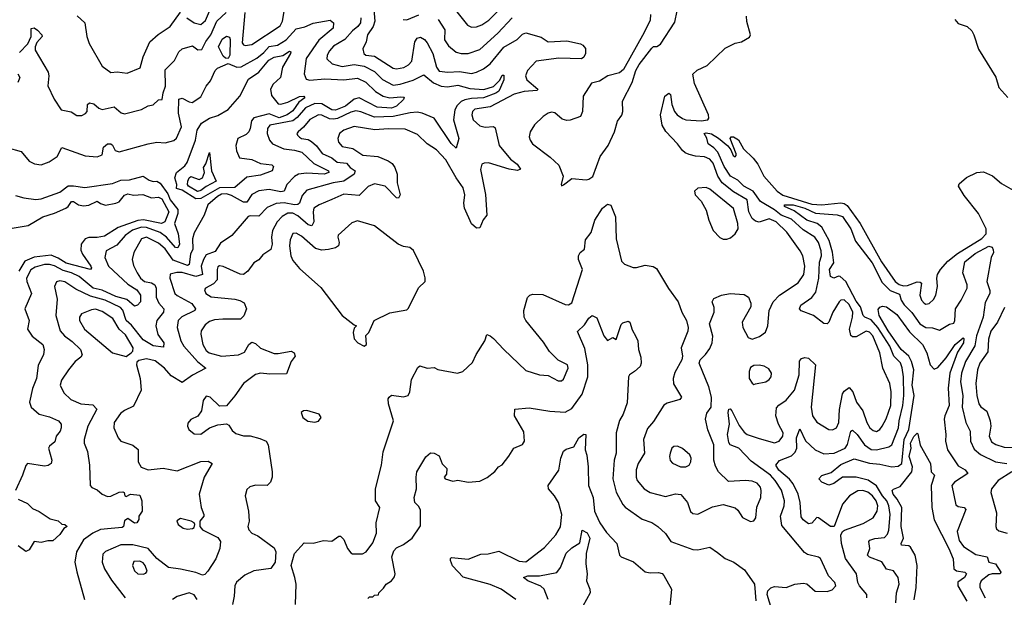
# Model space of a CAD drawing. Extents: x 1268547 to 1425625, y 515768 to 616754.
# Tile 461 of 507: x 1397960 to 1403747, y 575568 to 578964. Entities that reach past the tile are written whole.
import ezdxf

# ---------------------------------------------------------------- set-up
doc = ezdxf.new("R2010")
doc.units = 0

msp = doc.modelspace()

# ---------------------------------------------------------------- linework, layer by layer
at = {"layer": '0CON10XD'}
for points in [[(1397959.4, 578770.6), (1398007.4, 578822.6), (1398027.8, 578865), (1398027.5, 578912.5), (1398044, 578916), (1398065, 578902.9), (1398090, 578875), (1398091.2, 578865), (1398059.7, 578830.3), (1398050, 578805), (1398051.1, 578785), (1398126.6, 578656.6), (1398130.4, 578635), (1398125.3, 578575), (1398162.5, 578497.5), (1398202.5, 578435), (1398262, 578422), (1398295, 578400), (1398325, 578401.5), (1398346.8, 578413.2), (1398355.4, 578425), (1398359.2, 578465), (1398370, 578475), (1398395, 578468.8), (1398425, 578444), (1398445, 578436.1), (1398515, 578452.2), (1398557, 578417), (1398575, 578410.7), (1398675, 578435.9), (1398715, 578457.8), (1398745, 578464.3), (1398775, 578492.5), (1398797.5, 578495), (1398803.1, 578535), (1398817.1, 578572.9), (1398815, 578669.2), (1398870, 578725), (1398896, 578775), (1398915, 578792), (1398975, 578811.2), (1399006.7, 578786.7), (1399030.4, 578789.6), (1399053.7, 578836.3), (1399083.6, 578875), (1399117.8, 578955), (1399172.8, 579007.2)], [(1398297.6, 578987.6), (1398343.1, 578945), (1398354.5, 578865), (1398368.5, 578825), (1398445, 578691.9), (1398495, 578654.4), (1398533, 578657), (1398590.5, 578649.5), (1398668.6, 578681.4), (1398684.5, 578745), (1398723.8, 578835), (1398772.8, 578877.2), (1398845, 578923.8), (1398905, 579008.9)], [(1399964.7, 578975.3), (1399963.5, 578946.5), (1399946.8, 578925), (1399915, 578898.6), (1399871.6, 578848.4), (1399805, 578807.9), (1399779.8, 578780.2), (1399766.2, 578755), (1399764.4, 578735), (1399795.8, 578705), (1399855, 578689.3), (1399925, 578700.6), (1399985, 578691.4), (1400045, 578659.7), (1400091.6, 578611.6), (1400155, 578580), (1400195, 578585.2), (1400272.2, 578607.8), (1400335, 578640), (1400392.2, 578592.2), (1400436.5, 578573.5), (1400475, 578568.7), (1400535, 578579), (1400605, 578559.6), (1400687.2, 578552.8), (1400745, 578571.1), (1400780.8, 578609.2), (1400795, 578638.9), (1400805, 578638.8), (1400805, 578610), (1400786.1, 578565), (1400775, 578543.6), (1400758.2, 578531.8), (1400685, 578504.5), (1400615, 578501.4), (1400575, 578492.4), (1400555, 578483.2), (1400531.1, 578458.9), (1400517.6, 578435), (1400508.8, 578375), (1400541.4, 578265), (1400525, 578208.8), (1400495, 578236.5), (1400395.3, 578385), (1400325, 578414.3), (1400295, 578420.2), (1400255, 578417.4), (1400155, 578394.9), (1400045, 578391), (1399965, 578422.9), (1399935, 578427.6), (1399905, 578419.8), (1399827.2, 578382.8), (1399805, 578379), (1399781.5, 578381.5), (1399735, 578402.9), (1399715, 578405.2), (1399665, 578376.4), (1399627.8, 578332.2), (1399595.6, 578305), (1399589.4, 578295), (1399592.2, 578285), (1399605, 578273.4), (1399616.9, 578265), (1399655, 578258.9), (1399675, 578248.9), (1399703.3, 578223.3), (1399737.3, 578177.3), (1399795, 578151), (1399825, 578126), (1399880.1, 578120.1), (1399901.9, 578095), (1399930.5, 578075), (1399925.3, 578055), (1399864.5, 578015.5), (1399802.5, 578005), (1399648.2, 577961.8), (1399619, 577931), (1399603.8, 577886.2), (1399595, 577878.4), (1399575, 577876.4), (1399515, 577887.9), (1399467, 577883), (1399415, 577859.3), (1399365, 577809.7), (1399315, 577811.8), (1399302.8, 577807.2), (1399205.7, 577695), (1399140.2, 577649.8), (1399108.5, 577601.5), (1399055, 577582), (1399039.3, 577555), (1399027, 577515), (1399033.3, 577466.7), (1398995.3, 577454.7), (1398915, 577476.7), (1398882.6, 577477.4), (1398845, 577468.6), (1398841.5, 577445), (1398871.3, 577355), (1398885, 577341.6), (1398970.8, 577295), (1398993.8, 577265), (1398990, 577255), (1398912.6, 577217.4), (1398890.9, 577195), (1398884.7, 577155), (1398906.4, 577075), (1398925.2, 577045.2), (1399004.4, 576954.4), (1399054.2, 576915), (1398975.2, 576874.8), (1398915, 576830.5), (1398850.6, 576870.6), (1398810.3, 576915), (1398755, 576958.8), (1398705, 576970.3), (1398659.4, 576960.6), (1398648.8, 576951.2), (1398645.8, 576934.2), (1398668.6, 576855), (1398674.3, 576785), (1398628.5, 576691.5), (1398575, 576666.4), (1398552.1, 576647.9), (1398515, 576595.8), (1398513.6, 576565), (1398538.1, 576505), (1398554.2, 576485), (1398625, 576463.1), (1398656.3, 576436.3), (1398655.5, 576365), (1398673.7, 576333.7), (1398715, 576317.3), (1398803.4, 576326.6), (1398885, 576311.2), (1399025, 576366.8), (1399068.3, 576368.3), (1399090, 576355), (1399044, 576275), (1399014, 576175), (1399026, 576095), (1399042, 576055), (1399041.2, 576045), (1399019.2, 576015), (1399018.8, 575985), (1399033.8, 575965), (1399125, 575919.1), (1399139.3, 575895), (1399136.6, 575855), (1399113.1, 575793.1), (1399065, 575721.4), (1399048.7, 575701.3), (1399035, 575697.1), (1398995, 575712.8), (1398905, 575734.1), (1398835, 575742.5), (1398765, 575795.3), (1398715.4, 575855.4), (1398625, 575877), (1398554.4, 575875.6), (1398463.6, 575836.4), (1398448.6, 575821.4), (1398444.6, 575775), (1398458.2, 575735), (1398499.4, 575669.4), (1398580, 575565)], [(1398941.6, 578975), (1398985, 578945.2), (1399025, 578935.5), (1399051.4, 578958.6), (1399075, 579015.2)], [(1399283.9, 579006.1), (1399267.6, 578827.6), (1399275, 578815.6), (1399285, 578812.1), (1399325, 578819.2), (1399490.9, 578929.1), (1399504.4, 578955), (1399515.9, 579024.1)], [(1399580, 575525), (1399584, 575645), (1399577.5, 575685), (1399554.4, 575755), (1399574.4, 575825), (1399631.2, 575888.8), (1399685, 575885.7), (1399745, 575901.2), (1399795, 575897.5), (1399835, 575926.7), (1399845, 575927.5), (1399865, 575908), (1399885.4, 575855), (1399905, 575829.5), (1399915, 575823.3), (1399975, 575822.7), (1399995.2, 575834.8), (1400035, 575888.1), (1400056.4, 575945), (1400055.6, 576005), (1400076.2, 576095), (1400050, 576135), (1400051.4, 576205), (1400086.7, 576345), (1400095, 576423.3), (1400155.7, 576605), (1400127.5, 576705), (1400126, 576735), (1400132, 576745), (1400145, 576755.8), (1400215, 576746), (1400243.3, 576755), (1400252, 576775), (1400262.4, 576847.6), (1400300.3, 576919.7), (1400311.7, 576928.3), (1400355, 576916), (1400395, 576918.8), (1400417.9, 576907.9), (1400533.6, 576886.4), (1400565, 576896.2), (1400620.9, 576949.1), (1400642.2, 576995), (1400694.4, 577075), (1400705, 577112.5), (1400725, 577106), (1400745, 577090), (1400804.4, 577025), (1400935, 576901.8), (1401015, 576875.6), (1401065, 576872.9), (1401125, 576840.6), (1401145, 576841.4), (1401155, 576850), (1401182.5, 576915), (1401179.4, 576935), (1401125, 576962.7), (1401073.6, 577013.6), (1401037.5, 577067.5), (1400934.6, 577195), (1400925.4, 577215.4), (1400922.3, 577255), (1400945, 577330), (1400958.6, 577345), (1400975, 577351.2), (1401035, 577348.8), (1401165, 577288.9), (1401185, 577286.9), (1401205, 577299.2), (1401267.5, 577495), (1401243.8, 577555), (1401243.3, 577575), (1401254.2, 577595), (1401280, 577615), (1401285, 577668.8), (1401317.5, 577712.5), (1401340.8, 577785), (1401384.3, 577855), (1401415, 577878.8), (1401434.1, 577874.1), (1401460.6, 577805), (1401465.5, 577675), (1401495.8, 577545), (1401515, 577527.5), (1401565, 577508), (1401585, 577507.5), (1401635, 577520.5), (1401682.7, 577512.7), (1401701.9, 577501.9), (1401773.3, 577383.3), (1401830, 577305), (1401850.8, 577245), (1401879.2, 577195), (1401889.4, 577155), (1401886.4, 577133.6), (1401847.5, 577035), (1401855.6, 576985), (1401851.1, 576965), (1401809.6, 576890.4), (1401799.5, 576855), (1401803, 576823), (1401849.2, 576745), (1401839.1, 576730.9), (1401765, 576709.2), (1401745, 576696.9), (1401685, 576602.5), (1401650, 576560), (1401626.7, 576495), (1401631.6, 576415), (1401593.9, 576355), (1401583, 576317), (1401582.1, 576275), (1401588.1, 576255), (1401630.5, 576205), (1401665, 576183.8), (1401755, 576160.4), (1401815, 576176.7), (1401845, 576172.4), (1401884.6, 576125), (1401902.7, 576072.7), (1401915, 576060), (1401945, 576057.3), (1402031.2, 576098.8), (1402095, 576112.5), (1402165, 576093.8), (1402180.3, 576080.3), (1402207.1, 576037.1), (1402255, 576014), (1402275, 576016.7), (1402287.1, 576035), (1402292.6, 576097.4), (1402315.4, 576155), (1402318.5, 576195), (1402313.8, 576215), (1402295, 576239.6), (1402265, 576250.8), (1402225.4, 576254.6), (1402125, 576248), (1402067.5, 576305), (1402049.7, 576339.7), (1402038.7, 576375), (1402040, 576465), (1402003.3, 576553.3), (1401991.2, 576615), (1401998.8, 576651.2), (1402023.5, 576685), (1402025.3, 576745), (1402010.3, 576805), (1401952.7, 576945), (1401958.9, 576965), (1401990.4, 576995), (1402015, 577030.4), (1402029.8, 577065), (1402033.1, 577103.1), (1402013.8, 577175), (1402040.6, 577245), (1402040.9, 577270.9), (1402028.8, 577305), (1402040, 577325), (1402085, 577344.3), (1402135, 577354), (1402218.3, 577348.3), (1402242.7, 577332.7), (1402257.6, 577297.6), (1402256.7, 577275), (1402206.7, 577185), (1402209.4, 577155), (1402226.1, 577123.9), (1402242, 577095), (1402265, 577085.7), (1402308.3, 577101.7), (1402342.3, 577127.7), (1402356.6, 577165), (1402365.3, 577254.7), (1402387.8, 577305), (1402425.8, 577344.2), (1402535, 577417.8), (1402568.1, 577465), (1402574.7, 577515.3), (1402562.2, 577575), (1402547.5, 577605), (1402468.8, 577715), (1402405.3, 577775), (1402365, 577793.1), (1402305, 577774.2), (1402285, 577779.7), (1402264.6, 577794.6), (1402244.8, 577834.8), (1402234.6, 577905), (1402155, 577952.1), (1402088.9, 578005), (1402063, 578045), (1402035, 578120.3), (1402015.3, 578145), (1401985, 578158.2), (1401931.7, 578161.7), (1401895, 578171.5), (1401870.7, 578180.7), (1401855, 578194.3), (1401825.5, 578235), (1401756.9, 578306.9), (1401736.6, 578345), (1401725.6, 578404.4), (1401751.9, 578515), (1401775, 578532), (1401785, 578523.8), (1401793.3, 578465), (1401808, 578425), (1401823.9, 578403.9), (1401855, 578383.1), (1401875, 578375.6), (1401965, 578370.4), (1402004, 578376), (1402009.2, 578385), (1402007.2, 578405), (1401925, 578588.6), (1401915.8, 578644.2), (1401941.7, 578668.3), (1402000, 578695), (1402105, 578796.2), (1402165, 578826), (1402202.5, 578835), (1402248.6, 578861.4), (1402254.2, 578875.8), (1402233.2, 578953.2), (1402231.6, 578985)], [(1400040.5, 579025), (1400046.1, 578955), (1400036.2, 578923.9), (1400003.7, 578875), (1399996.2, 578833.8), (1399976.9, 578793.1), (1399983, 578765), (1399995, 578754.8), (1400045, 578749.3), (1400155, 578678.8), (1400175, 578675.3), (1400217.1, 578682.9), (1400245, 578698.2), (1400265, 578720.9), (1400282.3, 578835), (1400295, 578856.2), (1400315, 578862.1), (1400338.3, 578848.3), (1400355, 578828.1), (1400388.6, 578765), (1400409.2, 578685), (1400425, 578662.5), (1400476.2, 578656.2), (1400545, 578660.2), (1400615, 578647.9), (1400645.2, 578654.8), (1400685, 578675.3), (1400724.8, 578705.2), (1400805, 578803.3), (1400883.1, 578846.9), (1400915, 578878.8), (1400935, 578887.1), (1401025, 578862.3), (1401065, 578833.1), (1401175, 578839.6), (1401255, 578822.2), (1401269.2, 578815), (1401284.3, 578795), (1401285.6, 578765), (1401275.4, 578744.6), (1401262.5, 578735), (1401127.5, 578737.5), (1400995, 578719.4), (1400943.9, 578665), (1400931.9, 578635), (1400941.1, 578611.1), (1401004, 578555), (1401001.7, 578548.3), (1400925, 578541.9), (1400865, 578527.3), (1400725, 578452.3), (1400635, 578437.2), (1400621.1, 578425), (1400617.8, 578405), (1400625, 578374.6), (1400665, 578340.7), (1400695, 578332), (1400745, 578335.6), (1400755, 578328.8), (1400777.8, 578225), (1400845, 578143.3), (1400884.2, 578115), (1400903.3, 578085), (1400885, 578078), (1400836.7, 578085), (1400715, 578122.4), (1400688.9, 578121.1), (1400675, 578114), (1400667.5, 578082.5), (1400696.7, 577936.7), (1400704.4, 577815.6), (1400683.6, 577786.4), (1400665, 577741.2), (1400645, 577738), (1400615, 577762.9), (1400573.2, 577855), (1400569.6, 577885), (1400575.9, 577935), (1400566.2, 577975), (1400525, 578034.6), (1400465, 578140.4), (1400409, 578199)], [(1400213.8, 578965), (1400235, 578963.1), (1400305, 578992.2)], [(1400418.5, 578965), (1400458.8, 578905), (1400456.8, 578845), (1400479.9, 578809.9), (1400525, 578773.1), (1400555, 578764.6), (1400595, 578764.7), (1400665, 578788.9), (1400769.2, 578885), (1400855, 578976)], [(1400520.3, 579020.3), (1400591.7, 578931.7), (1400615, 578919.5)], [(1400615, 578919.5), (1400645, 578923.1), (1400675, 578934.6), (1400717.8, 578962.2), (1400770.3, 579015)], [(1401667.8, 578995), (1401665, 578961.2), (1401630.8, 578889.2), (1401508.6, 578671.4), (1401485, 578651.5), (1401416.3, 578633.7), (1401367.3, 578602.7), (1401319.5, 578590.5), (1401271.2, 578515), (1401266.5, 578425), (1401255.7, 578395), (1401195, 578372.9), (1401175, 578371.1), (1401148.8, 578378.8), (1401105, 578415.6), (1401085, 578420.6), (1401066.2, 578415), (1401036, 578395), (1400985, 578345.8), (1400960.6, 578305), (1400954.4, 578275), (1400959.2, 578255), (1400974.3, 578235), (1401078, 578155), (1401127.9, 578107.9), (1401154.2, 578045), (1401141.2, 577995), (1401145, 577987.5)], [(1401145, 577987.5), (1401155, 577993.8), (1401205, 578031.2), (1401288.3, 578021.7), (1401305, 578025.8), (1401327.6, 578042.4), (1401370.6, 578159.4), (1401417.8, 578225), (1401455.6, 578305), (1401473.4, 578366.6), (1401497.7, 578402.3), (1401504, 578425), (1401503.3, 578485), (1401560, 578595), (1401581.8, 578665), (1401599.8, 578700.2), (1401675, 578797.5), (1401685, 578805.8), (1401705, 578805.8), (1401725, 578821.1), (1401809.7, 578950.3), (1401823.5, 579016.5)], [(1397885, 578213.3), (1397968.5, 578188.5), (1398015, 578132.5), (1398046.8, 578116.8), (1398085, 578110), (1398132, 578128), (1398180.4, 578159.6), (1398207, 578213), (1398345, 578163.9), (1398415, 578158.7), (1398445, 578169.2), (1398452.9, 578215), (1398475, 578234.2), (1398495, 578234.3), (1398505, 578227.1), (1398521.8, 578195), (1398545, 578188.2), (1398715, 578234.6), (1398765, 578243.5), (1398815, 578240), (1398865.4, 578254.6), (1398882, 578268), (1398910.2, 578335), (1398893.7, 578415), (1398895, 578497.3), (1398915, 578502.5), (1398955, 578480.3), (1398972.8, 578477.2), (1399025, 578510), (1399056.2, 578573.8), (1399081.9, 578605), (1399109.2, 578665), (1399121.7, 578678.3), (1399185, 578706), (1399235, 578685.3), (1399262, 578688), (1399352.5, 578737.5), (1399395, 578772.1), (1399425, 578807.2), (1399475, 578814.1), (1399525, 578845.2), (1399585, 578910.7), (1399635, 578922), (1399685, 578943.1), (1399785, 578961.1), (1399804.3, 578945), (1399802.2, 578915), (1399716.9, 578843.1), (1399643.8, 578736.1), (1399632.5, 578645), (1399642.9, 578615), (1399665, 578608.2), (1399753, 578617), (1399865, 578610.6), (1399945, 578620.5), (1399995, 578597.6), (1400051.1, 578541.1), (1400095, 578513.9), (1400135, 578504.7), (1400199.4, 578510.6), (1400218.9, 578508.9), (1400215.4, 578495), (1400175, 578455.6), (1400145, 578444.6), (1400060.4, 578450.4), (1399955, 578504), (1399925, 578496.1), (1399875.2, 578454.8), (1399815, 578432.6), (1399795, 578435.1), (1399735, 578470.2), (1399695, 578470.8), (1399639.3, 578445), (1399591.4, 578388.6), (1399565, 578370.2), (1399429.6, 578345), (1399416.8, 578325), (1399414.6, 578295), (1399427.1, 578255), (1399445.2, 578235.2), (1399511.9, 578205), (1399575, 578197.7), (1399617.5, 578185), (1399688.8, 578118.8), (1399774.4, 578075), (1399776.9, 578065), (1399750, 578055), (1399645, 578062.7), (1399599.2, 578055), (1399575, 578042.3), (1399529.6, 577995), (1399514.8, 577955.2), (1399495, 577952.9), (1399425, 577964.8), (1399365, 577957.8), (1399325, 577936.2), (1399295, 577891.2), (1399275, 577891.5), (1399205, 577931.1), (1399175, 577941.1), (1399145, 577938.1), (1399121.4, 577925), (1399065.6, 577875), (1399044.6, 577815.4), (1398985, 577711.4), (1398974.4, 577675.6), (1398977.7, 577615), (1398964.5, 577585.5), (1398955.2, 577525), (1398945, 577518), (1398860.9, 577550.9), (1398815, 577616.1), (1398775, 577650), (1398705, 577686.3), (1398675, 577675.3), (1398631.4, 577595), (1398621.5, 577555), (1398629.5, 577519.5), (1398650.4, 577475), (1398669.3, 577445), (1398694.2, 577424.2), (1398735, 577416.9), (1398754.9, 577404.9), (1398761.9, 577385), (1398762.1, 577332.1), (1398778.1, 577298.1), (1398806.2, 577265), (1398805.4, 577245), (1398766.1, 577195), (1398760.6, 577165), (1398772.4, 577112.4), (1398807.3, 577065), (1398805, 577039.2), (1398745, 577045.7), (1398685, 577082.2), (1398617.1, 577167.1), (1398585.2, 577195.2), (1398566.3, 577256.3), (1398552.5, 577272.5), (1398461.8, 577315), (1398375, 577339.4), (1398290, 577380), (1398225, 577423.3), (1398195, 577428.8), (1398176.8, 577423.2), (1398164.2, 577395), (1398180.7, 577320.7), (1398171.3, 577225), (1398197.5, 577135), (1398222.1, 577105), (1398267.7, 577072.3)], [(1403455.4, 578965), (1403475, 578941.2), (1403528.8, 578925), (1403555, 578899.1), (1403568.4, 578875), (1403595, 578791.9), (1403696.1, 578626.1), (1403714.8, 578564.8), (1403766.6, 578506.6)], [(1399185, 578736.2), (1399168.6, 578738.6), (1399155, 578750), (1399128.4, 578805), (1399150.4, 578849.6), (1399175, 578867.7), (1399192.2, 578862.2), (1399197.3, 578847.3), (1399194.6, 578755.4), (1399185, 578736.2)], [(1398995, 577911), (1398915, 577961.2), (1398881.1, 577971.1), (1398884, 577995), (1398870.9, 578035), (1398880.7, 578065), (1398930.6, 578105), (1398944.3, 578125), (1398993.4, 578255), (1399002.6, 578315), (1399028.6, 578355), (1399074.6, 578385), (1399125, 578400.5), (1399185, 578436.9), (1399252.8, 578515), (1399304.9, 578615.1), (1399365, 578656.6), (1399423, 578727), (1399455, 578744.1), (1399506.6, 578753.4), (1399545, 578780), (1399552.5, 578775), (1399551.4, 578765), (1399504, 578685), (1399492.7, 578625), (1399450.4, 578585), (1399434.6, 578555), (1399438.7, 578518.7), (1399479.7, 578469.7), (1399495, 578467.5), (1399535, 578478.5), (1399605, 578513.1), (1399630, 578515), (1399635.7, 578505), (1399600.6, 578479.4), (1399565, 578429), (1399531.1, 578405), (1399485, 578386.2), (1399425, 578411.6), (1399335, 578386.6), (1399321.3, 578368.7), (1399314.9, 578325), (1399305.7, 578304.3), (1399290.1, 578289.9), (1399241.8, 578265), (1399229.2, 578225), (1399233.6, 578193.6), (1399251.8, 578151.8), (1399325, 578142.4), (1399375, 578119.3), (1399440.9, 578110.9), (1399450.8, 578100.8), (1399444.5, 578075.5), (1399375, 578050.9), (1399295, 578038.2), (1399225, 577976.7), (1399134.8, 577975.2), (1399025, 577912.5), (1398995, 577911)], [(1397949.4, 578645), (1397961.2, 578625), (1397948.7, 578595)], [(1400409, 578199), (1400354, 578235), (1400298.3, 578288.3), (1400225, 578320), (1400125, 578322.6), (1400047, 578317), (1399925, 578335.3), (1399865, 578315.4), (1399839.4, 578295), (1399829.4, 578265), (1399833.1, 578245), (1399855, 578219.5), (1399917.8, 578207.8), (1399977.2, 578167.3), (1400065, 578160.3), (1400124.8, 578134.8), (1400148.3, 578118.3), (1400164, 578095), (1400178.2, 578055), (1400178.4, 578005), (1400195.4, 577934.6), (1400185.5, 577914.5), (1400175, 577917.1), (1400108.5, 577985), (1400045, 577999.3), (1400007.3, 577982.7), (1399955, 577930.8), (1399865, 577937.4), (1399793.9, 577906.1), (1399720, 577875), (1399688.9, 577855), (1399683.6, 577835), (1399689.4, 577775), (1399677.4, 577752.6), (1399655, 577758.4), (1399595, 577810.2), (1399565, 577826.4), (1399535, 577826.5), (1399502.9, 577807.1), (1399473.7, 577776.3), (1399444.8, 577725), (1399440, 577685), (1399444.2, 577645), (1399435, 577612.5), (1399388.3, 577581.7), (1399365, 577552), (1399335, 577534), (1399300, 577485), (1399275, 577466), (1399255, 577468.2), (1399155, 577513.3), (1399135, 577516.6), (1399125, 577511.1), (1399120, 577495), (1399121.2, 577435), (1399098.7, 577411.3), (1399050.8, 577385), (1399045.7, 577375), (1399053.1, 577355), (1399085, 577335.5), (1399225, 577321.8), (1399253.4, 577313.4), (1399278.6, 577298.6), (1399292.3, 577265), (1399278, 577222), (1399257.4, 577202.6), (1399152.8, 577202.7), (1399105, 577199.6), (1399075, 577189.8), (1399049.3, 577170.7), (1399026.8, 577135), (1399024.1, 577114.1), (1399036.7, 577055), (1399055, 577020), (1399072.9, 577005), (1399145, 576985.2), (1399245, 576994.2), (1399280.1, 577009.9), (1399306.3, 577053.6), (1399325, 577067.8), (1399345, 577060.6), (1399375, 577032.7), (1399455, 577002.1), (1399479.5, 577000.5), (1399555, 577014.4), (1399572.5, 577005), (1399578.6, 576985), (1399555, 576954), (1399528.5, 576881.5), (1399429.2, 576879.2), (1399375, 576886.6), (1399345, 576878.2), (1399275.6, 576825), (1399225, 576752), (1399175, 576693.8), (1399135, 576692.5), (1399078.8, 576745), (1399055, 576750.8), (1399037.5, 576725), (1399029.2, 576665), (1399006.6, 576633.4), (1398965, 576612.5), (1398947.3, 576592.7), (1398945.8, 576575), (1398953.1, 576555), (1398985, 576529.4), (1399025, 576527.5), (1399075.7, 576564.3), (1399125, 576581.2), (1399175, 576588), (1399189.7, 576579.7), (1399208.3, 576548.3), (1399230.7, 576530.7), (1399275, 576516.7), (1399315, 576516.4), (1399371.1, 576501.1), (1399409.2, 576485), (1399419.5, 576465), (1399444.5, 576305), (1399444.4, 576275), (1399432.9, 576245), (1399415, 576224.3), (1399345, 576226.2), (1399311.7, 576218.3), (1399295, 576202.5), (1399285.4, 576165), (1399304, 576075), (1399308, 576015), (1399300.6, 575985), (1399305.7, 575965), (1399324.2, 575945), (1399359.6, 575929.6), (1399455, 575858), (1399464.2, 575835), (1399460.8, 575775), (1399435, 575737.5), (1399335, 575724.2), (1399282, 575698), (1399233.9, 575656.1), (1399224.4, 575635), (1399220.6, 575575), (1399210, 575525)], [(1402388.5, 575468.5), (1402353.1, 575585), (1402356, 575605), (1402375, 575624.2), (1402395, 575631.9), (1402465, 575625.6), (1402515, 575645.6), (1402565, 575650.8), (1402585, 575646.2), (1402635, 575604.2), (1402705, 575601.4), (1402735, 575610.8), (1402755.5, 575634.5), (1402751.4, 575655), (1402713.4, 575693.4), (1402666.7, 575795), (1402653.9, 575803.9), (1402589.6, 575819.6), (1402571.5, 575831.5), (1402439.5, 575989.5), (1402431.2, 576045), (1402453.5, 576105), (1402455.3, 576135), (1402436.9, 576196.9), (1402400.7, 576255), (1402371.6, 576285), (1402259.1, 576369.1), (1402185.6, 576445.6), (1402135, 576464.4), (1402128.4, 576478.4), (1402120.3, 576525), (1402131.9, 576585), (1402123.4, 576655), (1402127.5, 576675), (1402135, 576676.9), (1402145, 576664), (1402188.3, 576578.3), (1402218.4, 576538.4), (1402235.9, 576525.9), (1402305, 576501.9), (1402395, 576475.6), (1402424, 576485), (1402444.5, 576515), (1402446.1, 576535), (1402419.7, 576585), (1402404.4, 576634.4), (1402408, 576682), (1402421.9, 576698.1), (1402465, 576726.4), (1402514.4, 576785.6), (1402541.6, 576875), (1402543.7, 576956.3), (1402555, 576972.5), (1402575, 576978.6), (1402595, 576974.3), (1402637.5, 576935), (1402611.4, 576685), (1402618.9, 576635), (1402645, 576597.3), (1402715, 576553.8), (1402737.4, 576552.6), (1402761.1, 576565), (1402774.7, 576595.3), (1402777.8, 576672.2), (1402795, 576763.8), (1402805, 576779.4), (1402835, 576802), (1402855.4, 576775.4), (1402878.8, 576715), (1402914.7, 576664.7), (1402938.4, 576595), (1402956.1, 576565), (1402975, 576548.7), (1402995, 576542.2), (1403015, 576553.6), (1403027.9, 576575), (1403052.6, 576617.4), (1403080.2, 576695), (1403081.7, 576775), (1403072.9, 576825), (1403031.9, 576915), (1403014.2, 577005), (1402973.6, 577105), (1402955, 577126.8), (1402935, 577133.3), (1402875, 577099.3), (1402855, 577098.5), (1402845, 577108.1), (1402836.7, 577145), (1402854.5, 577215), (1402855.7, 577245), (1402835, 577288.6), (1402805, 577317.3), (1402785, 577315.3), (1402775, 577304.5), (1402739.3, 577245), (1402715, 577185.8), (1402704.5, 577175.5), (1402685, 577176.9), (1402625, 577225.8), (1402553.1, 577253.1), (1402542.2, 577265), (1402550, 577285), (1402615, 577331.6), (1402638.3, 577361.7), (1402656.4, 577445), (1402660.8, 577539.2), (1402673, 577575), (1402671, 577605), (1402654.8, 577654.8), (1402632.2, 577685), (1402565, 577728), (1402495, 577790.6), (1402434.4, 577814.4), (1402395.4, 577845.4), (1402313.8, 577895), (1402269.7, 577955), (1402216.6, 577985), (1402181.3, 578021.3), (1402136.8, 578045), (1402100.3, 578100.3), (1402062.6, 578185), (1402040.1, 578210.1), (1402005.4, 578235), (1401997.6, 578267.6), (1401981.9, 578295), (1401995, 578299.7), (1402025, 578292.7), (1402067.1, 578267.1), (1402122.1, 578222.1), (1402139.2, 578199.2), (1402152.8, 578165), (1402165, 578156.9), (1402171.5, 578165), (1402170, 578175), (1402134.7, 578265), (1402141.9, 578275), (1402155, 578275.2), (1402185, 578257.9), (1402214.3, 578204.3), (1402270.6, 578150.6), (1402297.9, 578115), (1402333.8, 578043.8), (1402412.4, 577955), (1402445, 577931.6), (1402615, 577879), (1402675, 577874.6), (1402785, 577887), (1402805, 577884.1), (1402822.4, 577872.4), (1402899.3, 577765), (1403025, 577540.3), (1403105.7, 577425), (1403127.8, 577407.8), (1403155, 577399.9), (1403178.2, 577401.8), (1403235, 577421.9), (1403251.7, 577421.7), (1403260.8, 577415), (1403249.1, 577345), (1403260.7, 577315), (1403275, 577297.3), (1403285, 577291.5), (1403305, 577294.6), (1403330.4, 577319.6), (1403343.8, 577345), (1403354.5, 577394.5), (1403349.1, 577445), (1403354.5, 577465), (1403372.5, 577495), (1403415, 577543.7), (1403471.4, 577588.6), (1403615, 577678.5), (1403640.9, 577705), (1403640.1, 577735), (1403594.5, 577824.5), (1403510.3, 577930.3), (1403477.4, 577985), (1403481.7, 577998.3), (1403524.3, 578035.7), (1403585, 578066.1), (1403625, 578069.2), (1403676.9, 578046.9), (1403730.5, 578000.5), (1403826, 577946)], [(1399005, 577954.5), (1398952.4, 577985), (1398946.2, 577995), (1398947.5, 578015), (1398955, 578034.4), (1398965, 578041.8), (1399015, 578023.8), (1399035, 578034.3), (1399046.7, 578065), (1399040, 578095), (1399054.1, 578115.9), (1399075, 578182.5), (1399087, 578075), (1399113.5, 578015), (1399055, 577984.3), (1399025, 577959.6), (1399005, 577954.5)], [(1397935, 577930), (1397985, 577916.4), (1398055, 577907.1), (1398085, 577910), (1398195, 577949.6), (1398245, 577987.3), (1398275, 577988.1), (1398343.3, 577976.7), (1398505, 578000.8), (1398555, 578020.9), (1398605, 578023.5), (1398685, 578043.2), (1398720.6, 578020.6), (1398745, 578012.8), (1398766, 578014), (1398785, 578003.2), (1398829.6, 577939.6), (1398843.2, 577905), (1398888.3, 577848.2), (1398888.2, 577825), (1398869.5, 577765), (1398891.4, 577705), (1398898.9, 577645), (1398888.2, 577621.8), (1398875, 577624.2), (1398823.3, 577685), (1398785, 577713.3), (1398705, 577742.3), (1398675.4, 577744.7), (1398623.1, 577726.9), (1398578.9, 577695), (1398531.2, 577638.8), (1398467.1, 577605), (1398460.8, 577565), (1398481.8, 577515), (1398595, 577409.8), (1398648.1, 577375), (1398669.3, 577345), (1398670.4, 577305), (1398652.2, 577285), (1398635, 577279.2), (1398589.5, 577319.5), (1398525, 577337), (1398445, 577374.1), (1398391.9, 577385), (1398308.8, 577455), (1398265, 577476.6), (1398215, 577489.4), (1398165, 577516.6), (1398135, 577524.5), (1398105, 577523.9), (1398050.8, 577509.2), (1398025, 577493.3), (1397998.9, 577445), (1398001.1, 577425), (1398030, 577355), (1397990, 577265), (1398014.7, 577195), (1398005.4, 577145), (1398033, 577103), (1398095.7, 577055), (1398104.4, 577025), (1398099.5, 576995), (1398069.2, 576930.8), (1398059.1, 576855), (1398035.7, 576795.7), (1398017.5, 576715), (1398026.5, 576685), (1398075, 576645.4), (1398135, 576629.1), (1398187.1, 576605), (1398203.1, 576585), (1398204.3, 576565), (1398198.1, 576545), (1398174.3, 576515), (1398167.1, 576482.9), (1398134.3, 576455.7), (1398130, 576445), (1398148.1, 576375), (1398145.5, 576354.5), (1398127.6, 576342.4), (1398105, 576339.4), (1398005, 576354), (1397995, 576343.3), (1397977.1, 576285), (1397936, 576195)], [(1397915, 577738), (1398010.4, 577755), (1398095, 577805.2), (1398165, 577825.6), (1398231.3, 577855), (1398245.3, 577865), (1398265, 577894.5), (1398275, 577895.5), (1398305, 577875.8), (1398335, 577868.9), (1398365.6, 577874.4), (1398415, 577897.3), (1398435, 577882.7), (1398465, 577873.9), (1398525, 577886), (1398545, 577894), (1398575, 577931.8), (1398595, 577940), (1398628.2, 577931.8), (1398683.8, 577936.2), (1398735, 577917), (1398775, 577921.4), (1398795, 577910), (1398836.8, 577835), (1398812.5, 577775), (1398793.9, 577766.1), (1398686.7, 577786.7), (1398655, 577783.5), (1398538.6, 577741.4), (1398458, 577692), (1398415, 577683.8), (1398366.1, 577683.9), (1398344.6, 577675.4), (1398321.7, 577645), (1398319.2, 577609.2), (1398329.2, 577585), (1398376.9, 577515), (1398381.1, 577505), (1398375.4, 577494.6), (1398232.6, 577532.6), (1398185, 577562.3), (1398145, 577578.8), (1398045, 577567.2), (1397989.4, 577545), (1397953.9, 577486.1)], [(1402115, 577674.5), (1402137.6, 577682.4), (1402165.7, 577705), (1402182.1, 577735), (1402181.2, 577765), (1402155, 577853.5), (1402015, 577967.8), (1401995, 577976.9), (1401945, 577973.3), (1401926.7, 577955), (1401928.8, 577935), (1401965, 577896.7), (1401994.2, 577845), (1402010.6, 577785), (1402035.6, 577725), (1402075, 577683.1), (1402095, 577674.5), (1402115, 577674.5)], [(1402938.1, 575565), (1402937.8, 575585), (1402895, 575635.6), (1402885.4, 575655), (1402878.5, 575705), (1402813.3, 575795), (1402788.9, 575885), (1402786.5, 575933.5), (1402795.5, 575954.5), (1402807.1, 575962.9), (1402917.4, 576002.6), (1402976.2, 576035), (1402999.5, 576075), (1403002.7, 576105), (1402994, 576135), (1402971.9, 576165), (1402945, 576186.7), (1402915, 576196.5), (1402885, 576194.2), (1402837.3, 576165), (1402795.4, 576115), (1402747.5, 575985), (1402725, 575984.2), (1402655.4, 576035.4), (1402645, 576037.5), (1402615, 576004.3), (1402595, 575999.4), (1402563.7, 576023.7), (1402551.9, 576041.9), (1402546, 576125), (1402534.4, 576175), (1402506, 576235), (1402483.1, 576263.1), (1402422.2, 576315), (1402404.6, 576345), (1402425, 576371.4), (1402495, 576399.7), (1402518.2, 576421.8), (1402527.2, 576445), (1402525.2, 576505), (1402545, 576557.5), (1402578.2, 576488.2), (1402635, 576434.1), (1402685, 576411.2), (1402746, 576416), (1402811.6, 576445), (1402825, 576465.6), (1402843.9, 576545), (1402855, 576550.8), (1402881.7, 576525), (1402925, 576464.2), (1402965, 576437.1), (1402995.3, 576434.7), (1403067.5, 576452.5), (1403085, 576464.4), (1403124, 576565), (1403127.9, 576605), (1403150.3, 576695), (1403155.8, 576755), (1403153.4, 576865), (1403147.2, 576917.2), (1403135.6, 576945.6), (1403096.4, 576986.4), (1403073.9, 577045), (1403004.2, 577155), (1402965, 577199.6), (1402925.9, 577215.9), (1402917.2, 577225), (1402901, 577275), (1402875, 577310), (1402815, 577424), (1402782.5, 577455), (1402773, 577457), (1402745, 577445.2), (1402724.1, 577454.1), (1402719.8, 577495), (1402745.6, 577535), (1402737.5, 577597.4), (1402716.3, 577666.4), (1402674.1, 577744.1), (1402646.1, 577766.1), (1402585, 577784.5), (1402510.7, 577840.7), (1402453.8, 577865), (1402454.8, 577875.2), (1402505, 577876.2), (1402574.3, 577855.7), (1402636.8, 577826.8), (1402765, 577817), (1402795, 577806)], [(1399985, 577044.4), (1399998, 577055), (1399993.6, 577106.4), (1400012.5, 577125), (1400043.3, 577195), (1400135, 577241.2), (1400235, 577257.5), (1400245, 577267.5), (1400302.7, 577387.3), (1400343.3, 577425), (1400343.6, 577446.4), (1400332.5, 577485), (1400275, 577606.7), (1400252.5, 577625), (1400215, 577630), (1400185, 577643.5), (1400045, 577751.4), (1399945, 577781.5), (1399911.1, 577768.9), (1399831.9, 577698.1), (1399829.2, 577685), (1399837.5, 577655), (1399834, 577635), (1399815, 577622.7), (1399775, 577612.5), (1399735, 577609.1), (1399698.6, 577618.6), (1399615, 577691.2), (1399585, 577708.1), (1399565, 577707.5), (1399549.3, 577670.7), (1399545.5, 577635), (1399552.8, 577575), (1399565, 577549.2), (1399605, 577500.7), (1399730.2, 577390.2), (1399855, 577225.4), (1399925, 577170), (1399940, 577165), (1399925, 577150), (1399920, 577125), (1399925, 577087.5), (1399946.2, 577065), (1399985, 577044.4)], [(1402795, 577806), (1402844, 577735), (1402872.9, 577662.9), (1402970.4, 577535), (1403028.6, 577418.6), (1403075, 577371.7), (1403129.6, 577349.6), (1403140.8, 577315), (1403157.8, 577287.8), (1403202.5, 577242.5), (1403249.3, 577175), (1403285, 577153.7), (1403325, 577151.8), (1403365, 577138.5), (1403425, 577173.1), (1403449.6, 577180.4), (1403455.4, 577194.6), (1403458.9, 577265), (1403493.8, 577315), (1403527.5, 577385), (1403527.5, 577405), (1403502.5, 577475), (1403515, 577539.5), (1403575, 577589.4), (1403655, 577631.8), (1403675, 577626.4), (1403681.5, 577611.5), (1403682.5, 577595), (1403670.2, 577565), (1403643, 577425), (1403661.1, 577371.1), (1403661.1, 577355), (1403635, 577300.6), (1403622.8, 577215), (1403582.4, 577105), (1403573.8, 577046.2), (1403518.1, 576955), (1403494.8, 576885), (1403489.6, 576835), (1403503.3, 576755), (1403499.7, 576685), (1403519.7, 576595), (1403546.1, 576545), (1403546.9, 576485), (1403568.5, 576438.5), (1403607.2, 576407.2), (1403695, 576365.2), (1403760.8, 576355)], [(1398585, 576983.3), (1398615.6, 577004.4), (1398624.3, 577015.7), (1398627.1, 577035), (1398580.7, 577110.7), (1398544.2, 577144.2), (1398507.5, 577207.5), (1398445, 577247.6), (1398405, 577262.5), (1398381.2, 577258.8), (1398322.7, 577235), (1398311.5, 577215), (1398311.3, 577195), (1398341.5, 577145), (1398505, 577006), (1398585, 576983.3)], [(1403108.8, 575535), (1403112.1, 575595), (1403129.1, 575645), (1403121.8, 575685), (1403095, 575723.3), (1403055, 575732.8), (1403026.4, 575776.4), (1402955, 575803.1), (1402943.2, 575815), (1402955.9, 575855), (1402951.2, 575895), (1402957, 575903), (1402985, 575912.7), (1403041.5, 575918.5), (1403060, 575940), (1403067.9, 575962.1), (1403075.5, 576055), (1403067.7, 576105), (1403055.5, 576135), (1403030.2, 576165), (1402995, 576224), (1402945.9, 576255.9), (1402875.1, 576275.1), (1402795.9, 576274.1), (1402745, 576236.2), (1402715, 576226.7), (1402675, 576244.4), (1402657.1, 576265), (1402675, 576284.2), (1402728.8, 576301.2), (1402785, 576347.9), (1402865, 576382.8), (1402955, 576357), (1403015, 576351.2), (1403085, 576335.6), (1403121.9, 576338.1), (1403144.7, 576355), (1403158, 576495), (1403184.7, 576555.3), (1403215.9, 576755), (1403205.4, 576815), (1403214.4, 576905), (1403202, 576955), (1403186.3, 576986.4), (1403140.5, 577025), (1403063.1, 577135), (1403010.2, 577225), (1403005, 577260), (1403015.6, 577274.4), (1403030.7, 577279.3), (1403055, 577275.4), (1403115, 577231.4), (1403189.4, 577129.4), (1403265.6, 577055), (1403290.9, 577005), (1403310.5, 576935), (1403335, 576908.5), (1403355, 576918.7), (1403405, 576975.2), (1403456.8, 577055), (1403505, 577092.9), (1403508.7, 577088.7), (1403506, 577065), (1403471.6, 577008.4), (1403425.8, 576885), (1403416.7, 576796.7), (1403422.5, 576695), (1403396.1, 576635), (1403393.2, 576615), (1403403.6, 576525), (1403401.5, 576485), (1403412.5, 576435), (1403475, 576341.1), (1403516.6, 576316.6), (1403533.1, 576295), (1403453.3, 576245), (1403438.8, 576225), (1403461.8, 576111.8), (1403475, 576102.5), (1403510, 576095), (1403520, 576085), (1403470.4, 575955), (1403481.3, 575901.3), (1403506.8, 575866.8), (1403579.9, 575819.9), (1403645, 575805.4), (1403656.5, 575775), (1403695.5, 575765), (1403726.8, 575715), (1403722.5, 575705), (1403675, 575706.1), (1403655, 575699.7), (1403611.1, 575665), (1403602.5, 575645), (1403602.5, 575625), (1403634.7, 575565)], [(1403747.4, 577272.6), (1403705.7, 577185.7), (1403667.3, 577132.7), (1403652.9, 577085), (1403648.8, 577011.2), (1403602.5, 576945), (1403588.4, 576905), (1403578.8, 576825), (1403584.7, 576755.2), (1403595.9, 576705), (1403608.2, 576688.2), (1403643.2, 576663.2), (1403662.9, 576605), (1403668.1, 576575), (1403657, 576515), (1403672.1, 576482.1), (1403695.8, 576465.8), (1403745, 576450.9), (1403795, 576448.9)], [(1400005, 575560), (1400015, 575570), (1400035, 575570), (1400045, 575580), (1400068.3, 575581.7), (1400070, 575595), (1400098.8, 575621.2), (1400113.3, 575645), (1400145.7, 575664.3), (1400161.7, 575688.3), (1400165.9, 575705.9), (1400147.5, 575805), (1400159.1, 575840.9), (1400175, 575858.6), (1400215, 575877.8), (1400267.1, 575915), (1400315, 575987.5), (1400315, 576080), (1400305, 576101.4), (1400282.9, 576125), (1400278.6, 576155), (1400292.5, 576205), (1400289.2, 576275), (1400294.3, 576305), (1400346.1, 576393.9), (1400375, 576416.7), (1400395, 576416), (1400425, 576398.8), (1400443, 576353), (1400469.2, 576325), (1400468.8, 576291.2), (1400454, 576275), (1400460, 576265), (1400505, 576251.2), (1400535, 576257.5), (1400595, 576245.6), (1400665, 576250), (1400707.6, 576272.4), (1400753.2, 576306.8), (1400773.3, 576335), (1400795, 576346.7), (1400835, 576397.5), (1400863.3, 576445), (1400915, 576466.7), (1400926.7, 576485), (1400921.7, 576541.7), (1400868.8, 576635), (1400870, 576675), (1400955, 576682), (1401075, 576662.5), (1401165, 576656.9), (1401205, 576678.2), (1401265, 576762.9), (1401298.6, 576865), (1401299.2, 576935), (1401280.8, 577030.8), (1401238.3, 577131.7), (1401279.1, 577170.9), (1401305, 577209.4), (1401325, 577224.3), (1401352, 577212), (1401391.9, 577105), (1401415, 577078), (1401445, 577096), (1401465, 577083.3), (1401495, 577171.2), (1401505, 577181.2), (1401535, 577191.2), (1401545.6, 577185.6), (1401559.7, 577139.7), (1401580.5, 577100.5), (1401592, 577075), (1401595.7, 577025.7), (1401610.3, 576980.3), (1401612.5, 576945), (1401606, 576925), (1401574, 576895), (1401543.5, 576876.5), (1401537.1, 576865), (1401529.5, 576710.5), (1401506.7, 576645), (1401485, 576608), (1401466.1, 576535), (1401465.4, 576414.6), (1401453.8, 576375), (1401444.8, 576264.8), (1401465.8, 576185.8), (1401504.1, 576114.1), (1401518.5, 576098.5), (1401617.4, 576027.4), (1401675, 576007.9), (1401710.8, 575985), (1401755, 575942), (1401785.8, 575895), (1401915, 575849.5), (1401945, 575847.1), (1402015, 575863.1), (1402061.5, 575831.5), (1402105, 575795.6), (1402156, 575775), (1402219.6, 575729.6), (1402277.5, 575645), (1402286.6, 575546.6)], [(1398267.7, 577072.3), (1398316.2, 577025), (1398326.9, 576993.1), (1398320, 576980), (1398284.8, 576955.2), (1398245.6, 576905), (1398206.4, 576845), (1398198.2, 576815), (1398219.5, 576769.5), (1398261.1, 576731.1), (1398318.8, 576705), (1398390.2, 576700.2), (1398412.5, 576675), (1398360, 576575), (1398339.6, 576495), (1398339.6, 576475), (1398358.2, 576425), (1398369.5, 576345), (1398373.8, 576225), (1398383, 576213), (1398415, 576200), (1398443.8, 576175), (1398475, 576161.4), (1398495, 576161.8), (1398543.5, 576186.5), (1398565, 576188.8), (1398574.3, 576185), (1398576.7, 576165), (1398585, 576160.8), (1398610, 576175), (1398665, 576167.5), (1398677.5, 576135), (1398680, 576075), (1398660, 576045), (1398660, 576025), (1398647.5, 576005), (1398635, 576003.8), (1398595, 576030.8), (1398575, 576016.9), (1398569.1, 575985), (1398561.7, 575978.3), (1398497.4, 575972.6), (1398435, 575965.7), (1398390.4, 575945), (1398334.6, 575905), (1398293.9, 575835), (1398284.7, 575775), (1398295, 575716.7), (1398340, 575555)], [(1402275, 576820), (1402285, 576822.5), (1402345, 576835.5), (1402365, 576849.4), (1402375.5, 576865), (1402378.5, 576885), (1402361.7, 576911.7), (1402335, 576926.7), (1402305, 576932.2), (1402275, 576930.6), (1402255, 576919.2), (1402246.4, 576895), (1402247.5, 576855), (1402265, 576826), (1402275, 576820)], [(1399695, 576596.7), (1399715, 576603.3), (1399732.5, 576625), (1399720, 576645), (1399646.8, 576666.8), (1399627.5, 576665), (1399613.8, 576655), (1399624, 576625), (1399653, 576603), (1399695, 576596.7)], [(1400875, 575555.7), (1400788.8, 575615), (1400723.9, 575643.9), (1400566.7, 575686.7), (1400503.6, 575753.6), (1400492, 575785), (1400491.2, 575795), (1400498, 575802), (1400595, 575791.1), (1400669.3, 575820.7), (1400713.6, 575823.6), (1400775, 575840), (1400895, 575780.6), (1400935, 575776), (1401045, 575861.1), (1401111.4, 575935), (1401137.2, 575982.8), (1401145.5, 576055), (1401125.5, 576125), (1401103.3, 576165), (1401068.1, 576205), (1401065.6, 576225), (1401127.5, 576315), (1401140, 576385), (1401155, 576426.7), (1401171.2, 576438.8), (1401217.4, 576452.6), (1401245.8, 576505), (1401275, 576528), (1401288, 576525), (1401282.9, 576435), (1401293.1, 576403.1), (1401301.3, 576335), (1401301.8, 576225), (1401329.7, 576155), (1401337.1, 576075), (1401346.4, 576056.4), (1401369.5, 576005), (1401408.3, 575948.3), (1401469.2, 575885), (1401485.6, 575815.6), (1401495, 575805.8), (1401566.6, 575776.6), (1401635, 575718.1), (1401665, 575711.5), (1401715, 575714.5), (1401735, 575706.9), (1401745, 575695.8), (1401791.4, 575615), (1401781.4, 575515)], [(1403216.3, 575553.7), (1403228.7, 575625), (1403234.3, 575755), (1403222.2, 575815), (1403195, 575862.9), (1403185, 575870.6), (1403141.4, 575875), (1403139.6, 575885), (1403154.8, 575915.2), (1403140.8, 575985), (1403144.3, 576095), (1403117.2, 576145), (1403092.9, 576175), (1403087.5, 576195), (1403095.6, 576204.4), (1403135, 576219.2), (1403203.8, 576306.2), (1403207.4, 576335), (1403188, 576395), (1403200, 576445), (1403195.8, 576475), (1403215, 576512.4), (1403235, 576532), (1403239.1, 576529.1), (1403252.6, 576462.6), (1403311.8, 576355), (1403316.4, 576306.4), (1403336.7, 576285), (1403317.2, 576225), (1403321.4, 576095), (1403333.5, 576023.5), (1403420.6, 575855), (1403445.5, 575794.5), (1403450.4, 575735), (1403465, 575723.5), (1403514.7, 575714.7), (1403523.6, 575705), (1403512.5, 575685), (1403473.5, 575656.5), (1403473.3, 575635), (1403527.2, 575545)], [(1401875, 576334.4), (1401894, 576345), (1401904.3, 576365), (1401905.7, 576385), (1401898.1, 576405), (1401855, 576441.9), (1401825, 576455.6), (1401803.8, 576455), (1401793.3, 576445), (1401782.9, 576415), (1401778.6, 576395), (1401782.5, 576372.5), (1401796.4, 576356.4), (1401843.3, 576335), (1401875, 576334.4)], [(1403790, 576305), (1403710.9, 576255), (1403670.4, 576205), (1403667.5, 576185), (1403701.2, 576065), (1403695.8, 575985), (1403701.3, 575971.3), (1403715, 575958.6), (1403764, 575944)], [(1397951.2, 576145), (1398005, 576118.6), (1398035, 576089.4), (1398075, 576071.4), (1398139.5, 576029.5), (1398186.6, 576016.6), (1398208, 575998), (1398225, 575995.6), (1398238, 575985), (1398218.3, 575971.7), (1398195, 575936.2), (1398155, 575900), (1398125, 575900), (1398085, 575890), (1398045, 575896.7), (1398015, 575847.5), (1397995, 575836.7), (1397950.3, 575870.3)], [(1398945, 575969.4), (1398975, 575972.9), (1398985, 575977.5), (1398990, 575995), (1398985.7, 576005.7), (1398967.5, 576015), (1398905, 576032), (1398882.3, 576017.7), (1398891.2, 575995), (1398920, 575975), (1398945, 575969.4)], [(1401065.3, 575555), (1401041.6, 575615), (1401023.1, 575633.1), (1400945.6, 575665), (1400920.8, 575685), (1400946.8, 575693.2), (1400984.8, 575694.8), (1401015, 575694.8), (1401116.8, 575713.2), (1401137.4, 575742.6), (1401172.1, 575827.9), (1401205, 575858.4), (1401251.2, 575888.8), (1401265, 575962.5), (1401295, 575946.2), (1401310, 575915), (1401288.5, 575825), (1401286.1, 575765), (1401295.4, 575705), (1401290.5, 575665), (1401310, 575615), (1401311.9, 575595), (1401269.4, 575515)], [(1398685, 575702.9), (1398700.5, 575709.5), (1398708.1, 575721.9), (1398697.6, 575755), (1398685, 575770.3), (1398665, 575781), (1398631.3, 575778.7), (1398622.8, 575755), (1398635, 575723.8), (1398655, 575706.1), (1398685, 575702.9)], [(1399002.2, 575555), (1398985, 575581.5), (1398955, 575593.1), (1398885, 575572.2), (1398857.1, 575555)]]:
    msp.add_lwpolyline(points, dxfattribs=at)

doc.saveas('drawing.dxf')
